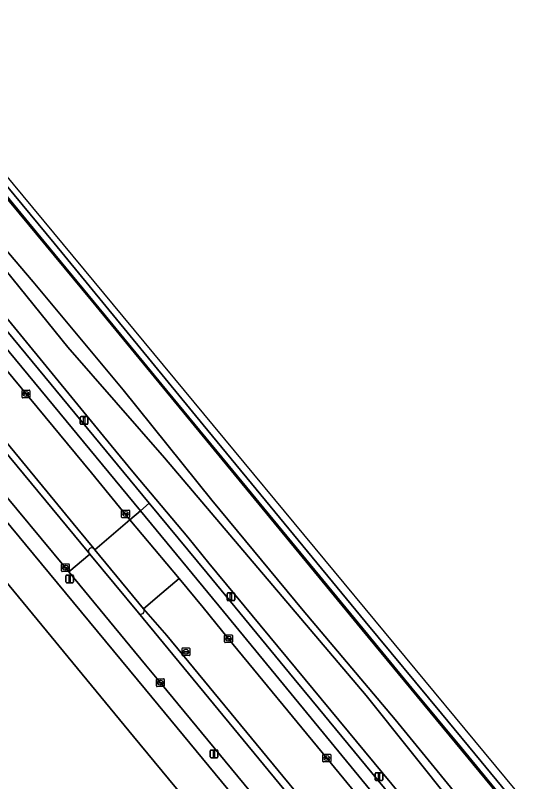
# Model space of a CAD drawing. Extents: x 158793 to 159888, y 384317 to 385256.
# Drawn here: x 159483.1 to 159549.8, y 384932 to 385031.2 of the extents above; entities that cross this region are included whole.
import ezdxf

# ---------------------------------------------------------------- set-up
doc = ezdxf.new("R2010")
doc.units = 0
for name, color, linetype in [('IMGEO_Fietspad_gesloten', 7, 'Continuous'), ('IMGEO_Grasland_overig', 7, 'Continuous'), ('IMGEO_Groenvoorziening', 7, 'Continuous'), ('IMGEO_Hek', 7, 'Continuous'), ('IMGEO_Kolk', 7, 'Continuous'), ('IMGEO_Lichtmast', 7, 'Continuous'), ('IMGEO_Parkeervlak_open', 7, 'Continuous'), ('IMGEO_Rijbaan_lokaal_open', 7, 'Continuous'), ('IMGEO_Rioolput', 7, 'Continuous'), ('IMGEO_Spoorbaan_halfverhard', 7, 'Continuous'), ('IMGEO_Terreindeel_gesloten', 7, 'Continuous'), ('IMGEO_Verkeerseiland_open', 7, 'Continuous'), ('IMGEO_Voetpad_open', 7, 'Continuous')]:
    doc.layers.add(name, color=color, linetype=linetype)

msp = doc.modelspace()

# ---------------------------------------------------------------- linework, layer by layer
at = {"layer": 'IMGEO_Fietspad_gesloten'}
for points in [[(159392.221, 385077.556), (159398.871, 385069.463), (159412.232, 385053.326), (159424.262, 385038.689), (159425.141, 385037.619), (159437.96, 385022.078), (159441.576, 385017.691), (159446.9, 385011.233), (159450.98, 385006.284), (159456.169, 385000), (159463.854, 384990.694), (159464.988, 384989.328), (159467.665, 384986.104), (159477.003, 384974.858), (159489.623, 384959.686), (159490.048, 384959.172), (159492.795, 384961.44), (159492.69, 384961.567), (159492.646, 384961.62), (159460.845, 385000), (159427.599, 385040.125)], [(159553.178, 384884.965), (159550.001, 384892.095), (159543.934, 384899.516), (159530.82, 384915.316), (159499.103, 384953.833), (159492.795, 384961.44), (159490.048, 384959.172), (159500, 384947.115), (159501.91, 384944.801), (159514.983, 384928.934), (159527.774, 384913.404), (159541.226, 384897.133), (159546.367, 384890.864), (159549.735, 384883.67)]]:
    msp.add_lwpolyline(points, dxfattribs=at)
at = {"layer": 'IMGEO_Grasland_overig'}
for points in [[(159320.599, 385188.545), (159435.874, 385048.176), (159480.455, 384993.887), (159494.557, 384976.714), (159498.367, 384972.113), (159499.262, 384971.033), (159505.464, 384963.64), (159508.186, 384960.258), (159630.789, 384812.222)], [(159381.818, 385121.964), (159395.478, 385105.84), (159422.001, 385073.661), (159432.599, 385060.675), (159445.752, 385044.139), (159461.175, 385025.404), (159474.366, 385009.682), (159485.452, 384996.701), (159497.094, 384982.699), (159508.594, 384968.418), (159520.403, 384954.166), (159532.311, 384940.054), (159543.732, 384926.039), (159553.332, 384914.821), (159563.557, 384902.44), (159566.627, 384904.959), (159564.887, 384907.048), (159528.041, 384951.662), (159493.012, 384994.28), (159470.7, 385021.144), (159427.85, 385073.253), (159340.344, 385179.112)], [(159543.732, 384926.039), (159532.311, 384940.054), (159520.403, 384954.166), (159508.594, 384968.418), (159497.094, 384982.699), (159485.452, 384996.701), (159474.366, 385009.682), (159461.175, 385025.404), (159445.752, 385044.139), (159432.599, 385060.675), (159422.001, 385073.661), (159395.478, 385105.84), (159381.818, 385121.964)], [(159540.039, 384928.759), (159528.546, 384943.134), (159502.442, 384973.887), (159489.927, 384988.239), (159466.69, 385016.979), (159450.466, 385036.803), (159426.293, 385066.023), (159412.227, 385082.788), (159400.256, 385097.837), (159389.592, 385110.954)], [(159389.592, 385110.954), (159400.256, 385097.837), (159412.227, 385082.788), (159426.293, 385066.023), (159450.466, 385036.803), (159466.69, 385016.979), (159489.927, 384988.239), (159502.442, 384973.887), (159528.546, 384943.134), (159540.039, 384928.759)]]:
    msp.add_lwpolyline(points, dxfattribs=at)
at = {"layer": 'IMGEO_Groenvoorziening'}
for points in [[(159508.186, 384960.258), (159505.464, 384963.64), (159499.262, 384971.033), (159498.367, 384972.113), (159494.557, 384976.714), (159480.455, 384993.887), (159435.874, 385048.176), (159320.599, 385188.545), (159302.586, 385210.352), (159284.076, 385232.76), (159282.981, 385235.178), (159282.836, 385235.498), (159282.422, 385238.521), (159283.262, 385241.397), (159284.651, 385244.041), (159286.033, 385245.528), (159285.586, 385246.063), (159281.152, 385238.85)], [(159318.533, 385188.249), (159434.917, 385047.393), (159500.475, 384968.05), (159507.986, 384958.96), (159519.229, 384945.296), (159521.522, 384942.521), (159537.859, 384922.752)], [(159548.167, 384882.508), (159544.903, 384889.443), (159539.643, 384895.933), (159526.014, 384912.432), (159500, 384943.918), (159468.066, 384982.459), (159465.696, 384985.392), (159463.288, 384985.875), (159461.485, 384985.892), (159461.466, 384985.046)], [(159471.03, 384955.355), (159478.692, 384961.772), (159498.428, 384937.837), (159528.923, 384900.937), (159539.028, 384888.911), (159539.977, 384887.748), (159551.411, 384874.393), (159556.855, 384867.846), (159558.183, 384866.98)], [(159630.789, 384812.222), (159508.186, 384960.258)]]:
    msp.add_lwpolyline(points, dxfattribs=at)
at = {"layer": 'IMGEO_Hek'}
msp.add_lwpolyline([(159383.324, 385127.243), (159419.948, 385082.936), (159427.888, 385073.287), (159437.454, 385061.733), (159448.597, 385048.217), (159469.341, 385023.111), (159474.059, 385017.401), (159480.46, 385009.693), (159486.821, 385001.974), (159494.758, 384992.324), (159502.719, 384982.68), (159510.631, 384973.029), (159526.535, 384953.748), (159529.73, 384949.862), (159534.481, 384944.096), (159540.858, 384936.397), (159547.185, 384928.671)], dxfattribs=at)
at = {"layer": 'IMGEO_Kolk'}
for p, q in [((159484.013, 384981.748), (159484.013, 384982.6)), ((159484.088, 384982.674), (159484.94, 384982.674)), ((159484.272, 384982.168), (159484.272, 384982.18)), ((159484.71, 384982.131), (159484.312, 384982.131)), ((159484.315, 384982.217), (159484.713, 384982.217)), ((159484.524, 384981.894), (159484.499, 384981.894)), ((159484.501, 384982.454), (159484.526, 384982.454)), ((159484.756, 384982.18), (159484.756, 384982.168)), ((159485.014, 384982.6), (159485.014, 384981.748)), ((159484.94, 384981.674), (159484.088, 384981.674)), ((159496.896, 384966.224), (159496.896, 384967.076)), ((159496.971, 384967.15), (159497.823, 384967.15)), ((159497.384, 384966.93), (159497.409, 384966.93)), ((159497.897, 384967.076), (159497.897, 384966.224)), ((159497.823, 384966.15), (159496.971, 384966.15)), ((159497.155, 384966.644), (159497.155, 384966.656)), ((159497.593, 384966.607), (159497.195, 384966.607)), ((159497.198, 384966.693), (159497.596, 384966.693)), ((159497.407, 384966.37), (159497.382, 384966.37)), ((159497.639, 384966.656), (159497.639, 384966.644)), ((159489.123, 384959.261), (159489.123, 384960.113)), ((159489.198, 384960.187), (159490.05, 384960.187)), ((159489.611, 384959.967), (159489.636, 384959.967)), ((159490.124, 384960.113), (159490.124, 384959.261)), ((159490.05, 384959.187), (159489.198, 384959.187)), ((159489.382, 384959.681), (159489.382, 384959.693)), ((159489.82, 384959.644), (159489.422, 384959.644)), ((159489.425, 384959.73), (159489.823, 384959.73)), ((159489.634, 384959.407), (159489.609, 384959.407)), ((159489.866, 384959.693), (159489.866, 384959.681)), ((159510.309, 384950.996), (159511.161, 384950.996)), ((159510.234, 384950.07), (159510.234, 384950.922)), ((159511.161, 384949.996), (159510.309, 384949.996)), ((159510.493, 384950.49), (159510.493, 384950.502)), ((159510.931, 384950.453), (159510.533, 384950.453)), ((159510.536, 384950.539), (159510.934, 384950.539)), ((159510.745, 384950.216), (159510.72, 384950.216)), ((159510.722, 384950.776), (159510.747, 384950.776)), ((159510.977, 384950.502), (159510.977, 384950.49)), ((159511.235, 384950.922), (159511.235, 384950.07)), ((159501.41, 384944.376), (159501.41, 384945.228)), ((159501.485, 384945.302), (159502.337, 384945.302)), ((159501.898, 384945.082), (159501.923, 384945.082)), ((159502.411, 384945.228), (159502.411, 384944.376)), ((159502.337, 384944.302), (159501.485, 384944.302)), ((159501.669, 384944.796), (159501.669, 384944.808)), ((159502.107, 384944.759), (159501.709, 384944.759)), ((159501.712, 384944.845), (159502.11, 384944.845)), ((159501.921, 384944.522), (159501.896, 384944.522)), ((159502.153, 384944.808), (159502.153, 384944.796)), ((159522.958, 384934.613), (159522.958, 384935.465)), ((159523.033, 384935.539), (159523.885, 384935.539)), ((159523.26, 384935.082), (159523.658, 384935.082)), ((159523.446, 384935.319), (159523.471, 384935.319)), ((159523.959, 384935.465), (159523.959, 384934.613)), ((159523.885, 384934.539), (159523.033, 384934.539)), ((159523.217, 384935.033), (159523.217, 384935.045)), ((159523.655, 384934.996), (159523.257, 384934.996)), ((159523.469, 384934.759), (159523.444, 384934.759)), ((159523.701, 384935.045), (159523.701, 384935.033))]:
    msp.add_line(p, q, dxfattribs=at)
for points in [[(159484.013, 384981.748), (159484.013, 384982.6)], [(159484.088, 384982.674), (159484.94, 384982.674)], [(159485.014, 384982.6), (159485.014, 384981.748)], [(159484.94, 384981.674), (159484.088, 384981.674)], [(159496.896, 384966.224), (159496.896, 384967.076)], [(159496.971, 384967.15), (159497.823, 384967.15)], [(159497.897, 384967.076), (159497.897, 384966.224)], [(159497.823, 384966.15), (159496.971, 384966.15)], [(159489.123, 384959.261), (159489.123, 384960.113)], [(159489.198, 384960.187), (159490.05, 384960.187)], [(159490.124, 384960.113), (159490.124, 384959.261)], [(159490.05, 384959.187), (159489.198, 384959.187)], [(159510.309, 384950.996), (159511.161, 384950.996)], [(159510.234, 384950.07), (159510.234, 384950.922)], [(159511.161, 384949.996), (159510.309, 384949.996)], [(159511.235, 384950.922), (159511.235, 384950.07)], [(159501.41, 384944.376), (159501.41, 384945.228)], [(159501.485, 384945.302), (159502.337, 384945.302)], [(159502.411, 384945.228), (159502.411, 384944.376)], [(159502.337, 384944.302), (159501.485, 384944.302)], [(159522.958, 384934.613), (159522.958, 384935.465)], [(159523.033, 384935.539), (159523.885, 384935.539)], [(159523.959, 384935.465), (159523.959, 384934.613)], [(159523.885, 384934.539), (159523.033, 384934.539)]]:
    msp.add_lwpolyline(points, dxfattribs=at)
for centre, radius, start, end in [((159484.09, 384982.598), 0.0765, 91.55205, 178.44795), ((159484.09, 384982.598), 0.0765, 91.55205, 178.44795), ((159484.09, 384981.75), 0.0765, 181.55205, 268.44795), ((159484.09, 384981.75), 0.0765, 181.55205, 268.44795), ((159484.312, 384982.177), 0.0403, 85.87752, 175.75265), ((159484.309, 384982.167), 0.0366, 178.93798, 274.71019), ((159484.713, 384982.174), 0.043, 264.86636, 352.45326), ((159484.717, 384982.179), 0.0386, 1.73085, 96.63898), ((159484.938, 384982.598), 0.0765, 1.55205, 88.44795), ((159484.938, 384982.598), 0.0765, 1.55205, 88.44795), ((159484.938, 384981.75), 0.0765, 271.55205, 358.44795), ((159484.938, 384981.75), 0.0765, 271.55205, 358.44795), ((159496.973, 384967.074), 0.0765, 91.55205, 178.44795), ((159496.973, 384967.074), 0.0765, 91.55205, 178.44795), ((159497.821, 384967.074), 0.0765, 1.55205, 88.44795), ((159497.821, 384967.074), 0.0765, 1.55205, 88.44795), ((159496.973, 384966.226), 0.0765, 181.55205, 268.44795), ((159496.973, 384966.226), 0.0765, 181.55205, 268.44795), ((159497.195, 384966.653), 0.0403, 85.87752, 175.75265), ((159497.192, 384966.643), 0.0366, 178.93798, 274.71019), ((159497.596, 384966.65), 0.043, 264.86636, 352.45326), ((159497.6, 384966.655), 0.0386, 1.73085, 96.63898), ((159497.821, 384966.226), 0.0765, 271.55205, 358.44795), ((159497.821, 384966.226), 0.0765, 271.55205, 358.44795), ((159489.2, 384960.111), 0.0765, 91.55205, 178.44795), ((159489.2, 384960.111), 0.0765, 91.55205, 178.44795), ((159490.048, 384960.111), 0.0765, 1.55205, 88.44795), ((159490.048, 384960.111), 0.0765, 1.55205, 88.44795), ((159489.2, 384959.263), 0.0765, 181.55205, 268.44795), ((159489.2, 384959.263), 0.0765, 181.55205, 268.44795), ((159489.422, 384959.69), 0.0403, 85.87752, 175.75265), ((159489.419, 384959.68), 0.0366, 178.93798, 274.71019), ((159489.823, 384959.687), 0.043, 264.86636, 352.45326), ((159489.827, 384959.692), 0.0386, 1.73085, 96.63898), ((159490.048, 384959.263), 0.0765, 271.55205, 358.44795), ((159490.048, 384959.263), 0.0765, 271.55205, 358.44795), ((159510.311, 384950.92), 0.0765, 91.55205, 178.44795), ((159510.311, 384950.92), 0.0765, 91.55205, 178.44795), ((159511.159, 384950.92), 0.0765, 1.55205, 88.44795), ((159511.159, 384950.92), 0.0765, 1.55205, 88.44795), ((159510.311, 384950.072), 0.0765, 181.55205, 268.44795), ((159510.311, 384950.072), 0.0765, 181.55205, 268.44795), ((159510.533, 384950.499), 0.0403, 85.87752, 175.75265), ((159510.53, 384950.489), 0.0366, 178.93798, 274.71019), ((159510.934, 384950.496), 0.043, 264.86636, 352.45326), ((159510.938, 384950.501), 0.0386, 1.73085, 96.63898), ((159511.159, 384950.072), 0.0765, 271.55205, 358.44795), ((159511.159, 384950.072), 0.0765, 271.55205, 358.44795), ((159501.487, 384945.226), 0.0765, 91.55205, 178.44795), ((159501.487, 384945.226), 0.0765, 91.55205, 178.44795), ((159502.335, 384945.226), 0.0765, 1.55205, 88.44795), ((159502.335, 384945.226), 0.0765, 1.55205, 88.44795), ((159501.487, 384944.378), 0.0765, 181.55205, 268.44795), ((159501.487, 384944.378), 0.0765, 181.55205, 268.44795), ((159501.709, 384944.805), 0.0403, 85.87752, 175.75265), ((159501.706, 384944.795), 0.0366, 178.93798, 274.71019), ((159502.11, 384944.802), 0.043, 264.86636, 352.45326), ((159502.114, 384944.807), 0.0386, 1.73085, 96.63898), ((159502.335, 384944.378), 0.0765, 271.55205, 358.44795), ((159502.335, 384944.378), 0.0765, 271.55205, 358.44795), ((159523.035, 384935.463), 0.0765, 91.55205, 178.44795), ((159523.035, 384935.463), 0.0765, 91.55205, 178.44795), ((159523.257, 384935.042), 0.0403, 85.87752, 175.75265), ((159523.662, 384935.044), 0.0386, 1.73085, 96.63898), ((159523.883, 384935.463), 0.0765, 1.55205, 88.44795), ((159523.883, 384935.463), 0.0765, 1.55205, 88.44795), ((159523.035, 384934.615), 0.0765, 181.55205, 268.44795), ((159523.035, 384934.615), 0.0765, 181.55205, 268.44795), ((159523.254, 384935.032), 0.0366, 178.93798, 274.71019), ((159523.658, 384935.039), 0.043, 264.86636, 352.45326), ((159523.883, 384934.615), 0.0765, 271.55205, 358.44795), ((159523.883, 384934.615), 0.0765, 271.55205, 358.44795)]:
    msp.add_arc(centre, radius, start, end, dxfattribs=at)
for centre, major_axis, ratio, start_param, end_param in [((159484.5, 384982.174), (-0.387, 0.002), 0.722429, 4.712389, 7.853982), ((159484.525, 384982.174), (-0.39, 0.002), 0.717154, 1.570796, 4.712389), ((159497.383, 384966.65), (-0.387, 0.002), 0.722429, 4.712389, 7.853982), ((159497.408, 384966.65), (-0.39, 0.002), 0.717154, 1.570796, 4.712389), ((159489.61, 384959.687), (-0.387, 0.002), 0.722429, 4.712389, 7.853982), ((159489.635, 384959.687), (-0.39, 0.002), 0.717154, 1.570796, 4.712389), ((159510.721, 384950.496), (-0.387, 0.002), 0.722429, 4.712389, 7.853982), ((159510.746, 384950.496), (-0.39, 0.002), 0.717154, 1.570796, 4.712389), ((159501.897, 384944.802), (-0.387, 0.002), 0.722429, 4.712389, 7.853982), ((159501.922, 384944.802), (-0.39, 0.002), 0.717154, 1.570796, 4.712389), ((159523.445, 384935.039), (-0.387, 0.002), 0.722429, 4.712389, 7.853982), ((159523.47, 384935.039), (-0.39, 0.002), 0.717154, 1.570796, 4.712389)]:
    msp.add_ellipse(centre, major_axis=major_axis, ratio=ratio, start_param=start_param, end_param=end_param, dxfattribs=at)
at = {"layer": 'IMGEO_Lichtmast'}
for p, q in [((159491.55, 384978.347), (159491.55, 384979.147)), ((159491.55, 384979.147), (159491.55, 384978.347)), ((159491.65, 384979.247), (159492.44, 384979.247)), ((159492.44, 384979.247), (159491.65, 384979.247)), ((159492.54, 384979.147), (159492.54, 384978.347)), ((159492.54, 384978.347), (159492.54, 384979.147)), ((159492.44, 384978.247), (159491.65, 384978.247)), ((159491.65, 384978.247), (159492.44, 384978.247)), ((159489.68, 384957.836), (159489.68, 384958.636)), ((159489.68, 384958.636), (159489.68, 384957.836)), ((159489.78, 384958.736), (159490.57, 384958.736)), ((159490.57, 384958.736), (159489.78, 384958.736)), ((159490.67, 384958.636), (159490.67, 384957.836)), ((159490.67, 384957.836), (159490.67, 384958.636)), ((159490.57, 384957.736), (159489.78, 384957.736)), ((159489.78, 384957.736), (159490.57, 384957.736)), ((159510.546, 384955.52), (159510.546, 384956.32)), ((159510.546, 384956.32), (159510.546, 384955.52)), ((159510.646, 384956.42), (159511.436, 384956.42)), ((159511.436, 384956.42), (159510.646, 384956.42)), ((159511.536, 384956.32), (159511.536, 384955.52)), ((159511.536, 384955.52), (159511.536, 384956.32)), ((159511.436, 384955.42), (159510.646, 384955.42)), ((159510.646, 384955.42), (159511.436, 384955.42)), ((159508.471, 384936.087), (159509.261, 384936.087)), ((159509.261, 384936.087), (159508.471, 384936.087)), ((159508.371, 384935.187), (159508.371, 384935.987)), ((159508.371, 384935.987), (159508.371, 384935.187)), ((159509.261, 384935.087), (159508.471, 384935.087)), ((159508.471, 384935.087), (159509.261, 384935.087)), ((159509.361, 384935.987), (159509.361, 384935.187)), ((159509.361, 384935.187), (159509.361, 384935.987)), ((159529.816, 384933.145), (159530.606, 384933.145)), ((159530.606, 384933.145), (159529.816, 384933.145)), ((159529.716, 384932.245), (159529.716, 384933.045)), ((159529.716, 384933.045), (159529.716, 384932.245)), ((159530.606, 384932.145), (159529.816, 384932.145)), ((159529.816, 384932.145), (159530.606, 384932.145)), ((159530.706, 384933.045), (159530.706, 384932.245)), ((159530.706, 384932.245), (159530.706, 384933.045))]:
    msp.add_line(p, q, dxfattribs=at)
for points in [[(159491.97, 384979.122), (159492.12, 384979.122), (159492.12, 384978.372), (159491.97, 384978.372), (159491.97, 384979.122)], [(159490.1, 384958.611), (159490.25, 384958.611), (159490.25, 384957.861), (159490.1, 384957.861), (159490.1, 384958.611)], [(159510.966, 384956.295), (159511.116, 384956.295), (159511.116, 384955.545), (159510.966, 384955.545), (159510.966, 384956.295)], [(159508.791, 384935.962), (159508.941, 384935.962), (159508.941, 384935.212), (159508.791, 384935.212), (159508.791, 384935.962)], [(159530.136, 384933.02), (159530.286, 384933.02), (159530.286, 384932.27), (159530.136, 384932.27), (159530.136, 384933.02)]]:
    msp.add_lwpolyline(points, dxfattribs=at)
for centre, start, end in [((159491.65, 384979.147), 90, 180), ((159491.65, 384979.147), 90, 180), ((159492.44, 384979.147), 0, 90), ((159492.44, 384979.147), 360, 90), ((159491.65, 384978.347), 180, 270), ((159491.65, 384978.347), 180, 270), ((159492.44, 384978.347), 270, 0), ((159492.44, 384978.347), 270, 0), ((159489.78, 384958.636), 90, 180), ((159489.78, 384958.636), 90, 180), ((159490.57, 384958.636), 0, 90), ((159490.57, 384958.636), 360, 90), ((159489.78, 384957.836), 180, 270), ((159489.78, 384957.836), 180, 270), ((159490.57, 384957.836), 270, 0), ((159490.57, 384957.836), 270, 0), ((159510.646, 384956.32), 90, 180), ((159510.646, 384956.32), 90, 180), ((159511.436, 384956.32), 0, 90), ((159511.436, 384956.32), 360, 90), ((159510.646, 384955.52), 180, 270), ((159510.646, 384955.52), 180, 270), ((159511.436, 384955.52), 270, 0), ((159511.436, 384955.52), 270, 0), ((159508.471, 384935.987), 90, 180), ((159508.471, 384935.987), 90, 180), ((159509.261, 384935.987), 0, 90), ((159509.261, 384935.987), 360, 90), ((159508.471, 384935.187), 180, 270), ((159508.471, 384935.187), 180, 270), ((159509.261, 384935.187), 270, 0), ((159509.261, 384935.187), 270, 0), ((159529.816, 384933.045), 90, 180), ((159529.816, 384933.045), 90, 180), ((159530.606, 384933.045), 0, 90), ((159530.606, 384933.045), 360, 90), ((159529.816, 384932.245), 180, 270), ((159529.816, 384932.245), 180, 270), ((159530.606, 384932.245), 270, 0), ((159530.606, 384932.245), 270, 0)]:
    msp.add_arc(centre, 0.1, start, end, dxfattribs=at)
at = {"layer": 'IMGEO_Parkeervlak_open'}
for points in [[(159313.357, 385189.189), (159432.332, 385045.283), (159493.008, 384971.951), (159497.965, 384965.89), (159499.325, 384967.06), (159433.745, 385046.437)], [(159499.325, 384967.06), (159497.965, 384965.89), (159504.33, 384958.276), (159507.432, 384954.53), (159510.734, 384950.495), (159523.457, 384935.039), (159536.246, 384919.482), (159547.992, 384905.312), (159562.367, 384888.066), (159575.064, 384872.875)], [(159583.783, 384865.339), (159581.823, 384867.642), (159577.904, 384872.219), (159576.481, 384873.929), (159563.742, 384889.194), (159549.39, 384906.457), (159541.917, 384915.279), (159510.084, 384954.037), (159499.325, 384967.06)]]:
    msp.add_lwpolyline(points, dxfattribs=at)
at = {"layer": 'IMGEO_Rijbaan_lokaal_open'}
for points in [[(159306.08, 385188.626), (159310.648, 385183.424), (159427.797, 385041.577), (159428.452, 385040.783), (159462.165, 385000), (159491.21, 384964.667), (159493.289, 384962.168), (159493.447, 384961.978), (159497.965, 384965.89), (159493.008, 384971.951), (159432.332, 385045.283)], [(159557.482, 384840.161), (159553.947, 384845.164), (159558.183, 384866.98), (159556.855, 384867.846), (159551.411, 384874.393), (159539.977, 384887.748), (159539.028, 384888.911), (159528.923, 384900.937), (159498.428, 384937.837), (159478.692, 384961.772), (159471.03, 384955.355)], [(159536.246, 384919.482), (159523.457, 384935.039), (159510.734, 384950.495), (159507.432, 384954.53), (159504.33, 384958.276), (159502.097, 384956.371), (159499.739, 384954.35), (159502.737, 384950.893), (159531.588, 384915.95)]]:
    msp.add_lwpolyline(points, dxfattribs=at)
msp.add_lwpolyline([(159497.965, 384965.89), (159493.447, 384961.978), (159499.739, 384954.35), (159502.097, 384956.371), (159504.33, 384958.276)], close=True, dxfattribs=at)
at = {"layer": 'IMGEO_Rioolput'}
for p, q in [((159504.723, 384948.382), (159504.723, 384949.234)), ((159504.798, 384949.308), (159505.65, 384949.308)), ((159505.211, 384949.088), (159505.236, 384949.088)), ((159505.724, 384949.234), (159505.724, 384948.382)), ((159505.65, 384948.308), (159504.798, 384948.308)), ((159504.982, 384948.802), (159504.982, 384948.814)), ((159505.42, 384948.765), (159505.022, 384948.765)), ((159505.025, 384948.851), (159505.423, 384948.851)), ((159505.234, 384948.528), (159505.209, 384948.528)), ((159505.466, 384948.814), (159505.466, 384948.802))]:
    msp.add_line(p, q, dxfattribs=at)
for points in [[(159504.723, 384948.382), (159504.723, 384949.234)], [(159504.798, 384949.308), (159505.65, 384949.308)], [(159505.724, 384949.234), (159505.724, 384948.382)], [(159505.65, 384948.308), (159504.798, 384948.308)]]:
    msp.add_lwpolyline(points, dxfattribs=at)
for centre, radius, start, end in [((159504.8, 384949.232), 0.0765, 91.55205, 178.44795), ((159504.8, 384949.232), 0.0765, 91.55205, 178.44795), ((159505.648, 384949.232), 0.0765, 1.55205, 88.44795), ((159505.648, 384949.232), 0.0765, 1.55205, 88.44795), ((159504.8, 384948.384), 0.0765, 181.55205, 268.44795), ((159504.8, 384948.384), 0.0765, 181.55205, 268.44795), ((159505.022, 384948.811), 0.0403, 85.87752, 175.75265), ((159505.019, 384948.801), 0.0366, 178.93798, 274.71019), ((159505.423, 384948.808), 0.043, 264.86636, 352.45326), ((159505.427, 384948.813), 0.0386, 1.73085, 96.63898), ((159505.648, 384948.384), 0.0765, 271.55205, 358.44795), ((159505.648, 384948.384), 0.0765, 271.55205, 358.44795)]:
    msp.add_arc(centre, radius, start, end, dxfattribs=at)
for centre, major_axis, ratio, start_param, end_param in [((159505.21, 384948.808), (-0.387, 0.002), 0.722429, 4.712389, 7.853982), ((159505.235, 384948.808), (-0.39, 0.002), 0.717154, 1.570796, 4.712389)]:
    msp.add_ellipse(centre, major_axis=major_axis, ratio=ratio, start_param=start_param, end_param=end_param, dxfattribs=at)
at = {"layer": 'IMGEO_Spoorbaan_halfverhard'}
for points in [[(159629.688, 384832.232), (159424.407, 385079.936), (159290.987, 385240.928)], [(159392.075, 385118.019), (159400.497, 385107.572), (159410.708, 385095.473), (159421.234, 385082.721), (159438.711, 385061.553), (159451.729, 385045.807), (159464.416, 385030.34), (159473.571, 385019.29), (159481.951, 385009.216), (159488.169, 385001.676), (159507.455, 384978.182), (159528.436, 384952.721), (159538.316, 384940.816), (159543.418, 384934.616), (159570.742, 384901.461)]]:
    msp.add_lwpolyline(points, dxfattribs=at)
at = {"layer": 'IMGEO_Terreindeel_gesloten'}
for points in [[(159340.344, 385179.112), (159427.85, 385073.253), (159470.7, 385021.144), (159493.012, 384994.28), (159528.041, 384951.662), (159564.887, 384907.048)], [(159570.742, 384901.461), (159543.418, 384934.616), (159538.316, 384940.816), (159528.436, 384952.721), (159507.455, 384978.182), (159488.169, 385001.676), (159481.951, 385009.216), (159473.571, 385019.29), (159464.416, 385030.34), (159451.729, 385045.807), (159438.711, 385061.553), (159421.234, 385082.721), (159410.708, 385095.473), (159400.497, 385107.572), (159392.075, 385118.019)]]:
    msp.add_lwpolyline(points, dxfattribs=at)
at = {"layer": 'IMGEO_Verkeerseiland_open'}
for points in [[(159305.292, 385187.89), (159310.139, 385182.556), (159426.963, 385040.896), (159427.599, 385040.125), (159460.845, 385000), (159492.646, 384961.62)], [(159493.289, 384962.168), (159491.21, 384964.667), (159462.165, 385000), (159428.452, 385040.783)], [(159493.447, 384961.978), (159493.289, 384962.168)], [(159499.739, 384954.35), (159493.447, 384961.978)], [(159492.646, 384961.62), (159492.69, 384961.567), (159492.795, 384961.44), (159499.103, 384953.833)], [(159610.989, 384822.757), (159603.382, 384831.476), (159597.608, 384837.979), (159592.229, 384843.996), (159584.182, 384853.201), (159570.673, 384868.888), (159556.747, 384885.545), (159544.659, 384900.135), (159531.588, 384915.95), (159502.737, 384950.893), (159499.739, 384954.35)], [(159499.103, 384953.833), (159530.82, 384915.316), (159543.934, 384899.516), (159550.001, 384892.095), (159556.031, 384884.912), (159569.95, 384868.294)]]:
    msp.add_lwpolyline(points, dxfattribs=at)
for centre, radius, start, end in [((159493.037, 384961.813), 0.436, 54.63129, 206.24763), ((159493.037, 384961.813), 0.436, 54.63129, 206.24763), ((159499.417, 384954.096), 0.41, 219.91412, 38.30072), ((159499.417, 384954.096), 0.41, 219.91412, 38.30072)]:
    msp.add_arc(centre, radius, start, end, dxfattribs=at)
at = {"layer": 'IMGEO_Voetpad_open'}
for points in [[(159314.82, 385188.613), (159315.873, 385188.617), (159316.51, 385188.336), (159433.745, 385046.437), (159499.325, 384967.06), (159500.475, 384968.05), (159434.917, 385047.393)], [(159464.442, 384986.955), (159465.696, 384985.392), (159468.066, 384982.459), (159500, 384943.918), (159526.014, 384912.432), (159539.643, 384895.933), (159544.903, 384889.443), (159548.167, 384882.508)], [(159514.983, 384928.934), (159501.91, 384944.801), (159500, 384947.115), (159490.048, 384959.172), (159489.623, 384959.686), (159477.003, 384974.858), (159467.665, 384986.104)], [(159550.552, 384907.406), (159540.143, 384919.989), (159537.859, 384922.752), (159521.522, 384942.521), (159519.229, 384945.296), (159507.986, 384958.96), (159500.475, 384968.05), (159499.325, 384967.06), (159510.084, 384954.037), (159541.917, 384915.279), (159549.39, 384906.457), (159563.742, 384889.194), (159576.481, 384873.929), (159577.904, 384872.219), (159581.823, 384867.642), (159583.783, 384865.339)]]:
    msp.add_lwpolyline(points, dxfattribs=at)

doc.saveas('drawing.dxf')
